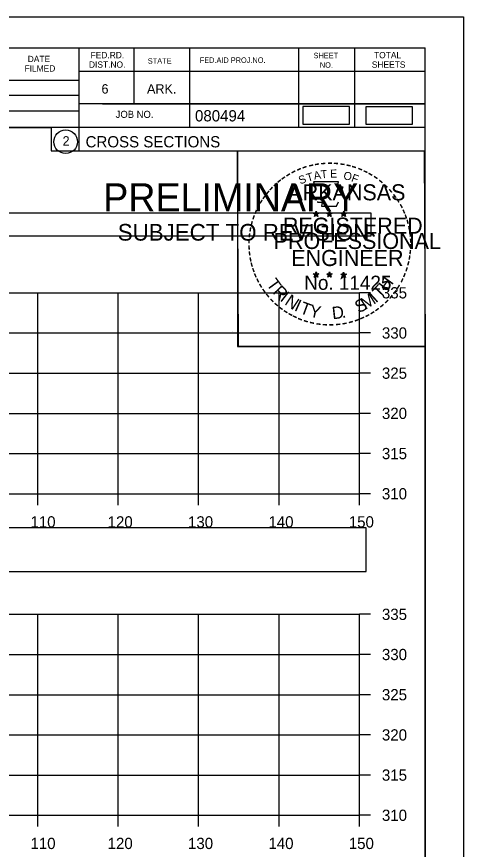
# Model space of a CAD drawing. Extents: x 1376273 to 1384221, y 378927 to 384592.
# Drawn here: x 1380665.2 to 1380720.8, y 382355 to 382458.6 of the extents above; entities that cross this region are included whole.
import ezdxf

# ---------------------------------------------------------------- set-up
doc = ezdxf.new("R2010")
doc.units = 0
for name, color, linetype in [('R_Axis', 7, 'Continuous'), ('R_Axis Annot', 7, 'Continuous'), ('R_Border', 7, 'Continuous'), ('R_Border PE', 7, 'Continuous'), ('R_Border Prem', 7, 'Continuous'), ('R_Drive', 7, 'Continuous'), ('R_Grid', 7, 'Continuous'), ('R_No Plot', 7, 'Continuous')]:
    doc.layers.add(name, color=color, linetype=linetype)

msp = doc.modelspace()

# ---------------------------------------------------------------- linework, layer by layer
at = {"layer": 'R_Axis'}
for p, q in [((1380707.84, 382399.2), (1380707.84, 382424.2)), ((1380709.24, 382424.2), (1380707.84, 382424.2)), ((1380709.24, 382419.2), (1380707.84, 382419.2)), ((1380709.24, 382414.2), (1380707.84, 382414.2)), ((1380709.24, 382409.2), (1380707.84, 382409.2)), ((1380709.24, 382404.2), (1380707.84, 382404.2)), ((1380407.84, 382399.2), (1380707.84, 382399.2)), ((1380667.84, 382397.8), (1380667.84, 382399.2)), ((1380677.84, 382397.8), (1380677.84, 382399.2)), ((1380687.84, 382397.8), (1380687.84, 382399.2)), ((1380697.84, 382397.8), (1380697.84, 382399.2)), ((1380707.84, 382397.8), (1380707.84, 382399.2)), ((1380709.24, 382399.2), (1380707.84, 382399.2)), ((1380707.84, 382359.2), (1380707.84, 382384.2)), ((1380709.24, 382384.2), (1380707.84, 382384.2)), ((1380709.24, 382379.2), (1380707.84, 382379.2)), ((1380709.24, 382374.2), (1380707.84, 382374.2)), ((1380709.24, 382369.2), (1380707.84, 382369.2)), ((1380709.24, 382364.2), (1380707.84, 382364.2)), ((1380407.84, 382359.2), (1380707.84, 382359.2)), ((1380667.84, 382357.8), (1380667.84, 382359.2)), ((1380677.84, 382357.8), (1380677.84, 382359.2)), ((1380687.84, 382357.8), (1380687.84, 382359.2)), ((1380697.84, 382357.8), (1380697.84, 382359.2)), ((1380707.84, 382357.8), (1380707.84, 382359.2)), ((1380709.24, 382359.2), (1380707.84, 382359.2))]:
    msp.add_line(p, q, dxfattribs=at)
at = {"layer": 'R_Axis Annot'}
for points in [[(1380407.51, 382431.29), (1380709.31, 382431.29), (1380709.31, 382434.11), (1380407.51, 382434.11)], [(1380406.99, 382389.53), (1380708.68, 382389.53), (1380708.68, 382394.94), (1380406.99, 382394.94)]]:
    msp.add_lwpolyline(points, close=True, dxfattribs=at)
at = {"layer": 'R_Border'}
for p, q in [((1380399.84, 382454.66), (1380716.02, 382454.66)), ((1380672.92, 382454.66), (1380672.92, 382441.86)), ((1380679.76, 382454.66), (1380679.76, 382447.72)), ((1380686.7, 382454.66), (1380686.7, 382444.78)), ((1380700.28, 382454.66), (1380700.28, 382444.78)), ((1380707.22, 382454.66), (1380707.22, 382444.78)), ((1380716.02, 382249.2), (1380716.02, 382454.66)), ((1380716.02, 382451.72), (1380672.92, 382451.72)), ((1380716.02, 382451.74), (1380716.02, 382451.74)), ((1380633.76, 382450.64), (1380672.92, 382450.64)), ((1380633.76, 382448.78), (1380672.92, 382448.78)), ((1380633.76, 382446.84), (1380672.92, 382446.84)), ((1380716.02, 382447.72), (1380672.92, 382447.72)), ((1380675.88, 382447.72), (1380716.02, 382447.72)), ((1380716.02, 382444.78), (1380633.76, 382444.78)), ((1380672.92, 382441.86), (1380716.02, 382441.86))]:
    msp.add_line(p, q, dxfattribs=at)
msp.add_circle((1380671.3, 382442.99), 1.47, dxfattribs=at)
at = {"layer": 'R_Border PE'}
for p, q in [((1380702.45, 382434.37), (1380702.41, 382434.12)), ((1380702.45, 382434), (1380702.45, 382434.37)), ((1380702.45, 382434.37), (1380702.5, 382434.12)), ((1380704.12, 382434.37), (1380704.08, 382434.12)), ((1380704.12, 382434), (1380704.12, 382434.37)), ((1380704.12, 382434.37), (1380704.17, 382434.12)), ((1380705.89, 382434.36), (1380705.84, 382434.1)), ((1380705.89, 382433.99), (1380705.89, 382434.36)), ((1380705.89, 382434.36), (1380705.93, 382434.11)), ((1380702.1, 382434.11), (1380702.45, 382434)), ((1380702.1, 382434.11), (1380702.36, 382434.07)), ((1380702.1, 382434.11), (1380702.34, 382433.99)), ((1380702.24, 382433.71), (1380702.45, 382434)), ((1380702.24, 382433.71), (1380702.36, 382433.95)), ((1380702.24, 382433.71), (1380702.45, 382433.92)), ((1380702.8, 382434.11), (1380702.45, 382434)), ((1380702.66, 382433.71), (1380702.45, 382434)), ((1380702.66, 382433.71), (1380702.45, 382433.92)), ((1380702.8, 382434.11), (1380702.51, 382434.06)), ((1380702.66, 382433.71), (1380702.53, 382434)), ((1380702.8, 382434.11), (1380702.59, 382434.01)), ((1380703.77, 382434.11), (1380704.12, 382434)), ((1380703.77, 382434.11), (1380704.03, 382434.07)), ((1380703.77, 382434.11), (1380704.01, 382433.99)), ((1380703.91, 382433.71), (1380704.12, 382434)), ((1380703.91, 382433.71), (1380704.03, 382433.95)), ((1380703.91, 382433.71), (1380704.12, 382433.92)), ((1380704.47, 382434.11), (1380704.12, 382434)), ((1380704.33, 382433.71), (1380704.12, 382434)), ((1380704.33, 382433.71), (1380704.12, 382433.92)), ((1380704.47, 382434.11), (1380704.18, 382434.06)), ((1380704.33, 382433.71), (1380704.2, 382434)), ((1380704.47, 382434.11), (1380704.26, 382434.01)), ((1380705.54, 382434.1), (1380705.89, 382433.99)), ((1380705.54, 382434.1), (1380705.79, 382434.06)), ((1380705.54, 382434.1), (1380705.77, 382433.98)), ((1380705.67, 382433.69), (1380705.89, 382433.99)), ((1380705.67, 382433.69), (1380705.8, 382433.94)), ((1380705.67, 382433.69), (1380705.88, 382433.91)), ((1380706.1, 382433.69), (1380705.88, 382433.91)), ((1380706.23, 382434.1), (1380705.89, 382433.99)), ((1380706.1, 382433.69), (1380705.89, 382433.99)), ((1380706.23, 382434.1), (1380705.95, 382434.05)), ((1380706.1, 382433.69), (1380705.96, 382433.98)), ((1380706.23, 382434.1), (1380706.03, 382434)), ((1380702.1, 382426.54), (1380702.45, 382426.43)), ((1380702.1, 382426.54), (1380702.35, 382426.5)), ((1380702.1, 382426.54), (1380702.34, 382426.42)), ((1380702.23, 382426.13), (1380702.45, 382426.43)), ((1380702.23, 382426.13), (1380702.36, 382426.38)), ((1380702.23, 382426.13), (1380702.45, 382426.35)), ((1380702.45, 382426.79), (1380702.41, 382426.54)), ((1380702.45, 382426.43), (1380702.45, 382426.79)), ((1380702.45, 382426.79), (1380702.5, 382426.54)), ((1380702.79, 382426.54), (1380702.45, 382426.43)), ((1380702.66, 382426.13), (1380702.45, 382426.43)), ((1380702.66, 382426.13), (1380702.45, 382426.35)), ((1380702.79, 382426.54), (1380702.51, 382426.49)), ((1380702.66, 382426.13), (1380702.52, 382426.42)), ((1380702.79, 382426.54), (1380702.59, 382426.44)), ((1380703.77, 382426.54), (1380704.12, 382426.43)), ((1380703.77, 382426.54), (1380704.02, 382426.5)), ((1380703.77, 382426.54), (1380704, 382426.42)), ((1380703.9, 382426.13), (1380704.12, 382426.43)), ((1380703.9, 382426.13), (1380704.03, 382426.38)), ((1380703.9, 382426.13), (1380704.11, 382426.35)), ((1380704.12, 382426.79), (1380704.08, 382426.54)), ((1380704.33, 382426.13), (1380704.11, 382426.35)), ((1380704.12, 382426.43), (1380704.12, 382426.79)), ((1380704.12, 382426.79), (1380704.17, 382426.54)), ((1380704.46, 382426.54), (1380704.12, 382426.43)), ((1380704.33, 382426.13), (1380704.12, 382426.43)), ((1380704.46, 382426.54), (1380704.18, 382426.49)), ((1380704.33, 382426.13), (1380704.19, 382426.42)), ((1380704.46, 382426.54), (1380704.26, 382426.44)), ((1380705.53, 382426.53), (1380705.88, 382426.42)), ((1380705.53, 382426.53), (1380705.79, 382426.49)), ((1380705.53, 382426.53), (1380705.77, 382426.41)), ((1380705.67, 382426.12), (1380705.88, 382426.42)), ((1380705.67, 382426.12), (1380705.79, 382426.37)), ((1380705.67, 382426.12), (1380705.88, 382426.34)), ((1380705.88, 382426.78), (1380705.84, 382426.53)), ((1380705.88, 382426.42), (1380705.88, 382426.78)), ((1380705.88, 382426.78), (1380705.93, 382426.53)), ((1380706.23, 382426.53), (1380705.88, 382426.42)), ((1380706.1, 382426.12), (1380705.88, 382426.42)), ((1380706.1, 382426.12), (1380705.88, 382426.34)), ((1380706.23, 382426.53), (1380705.94, 382426.48)), ((1380706.1, 382426.12), (1380705.96, 382426.41)), ((1380706.23, 382426.53), (1380706.03, 382426.43))]:
    msp.add_line(p, q, dxfattribs=at)
for points in [[(1380702.14, 382437.99), (1380702.41, 382437.16)], [(1380705.65, 382437.07), (1380705.8, 382437.35), (1380705.11, 382437.33), (1380705.26, 382437.99), (1380702.14, 382437.99)], [(1380702.64, 382435.57), (1380702.64, 382435.48), (1380703.2, 382435.46), (1380703.14, 382434.99), (1380705.01, 382434.99), (1380705.22, 382435.53)], [(1380702.45, 382434.37), (1380702.66, 382433.71), (1380702.1, 382434.11), (1380702.8, 382434.11), (1380702.24, 382433.71), (1380702.45, 382434.37)], [(1380704.12, 382434.37), (1380704.33, 382433.71), (1380703.77, 382434.11), (1380704.47, 382434.11), (1380703.91, 382433.71), (1380704.12, 382434.37)], [(1380705.89, 382434.36), (1380706.1, 382433.69), (1380705.54, 382434.1), (1380706.23, 382434.1), (1380705.67, 382433.69), (1380705.89, 382434.36)], [(1380702.45, 382426.79), (1380702.66, 382426.13), (1380702.1, 382426.54), (1380702.79, 382426.54), (1380702.23, 382426.13), (1380702.45, 382426.79)], [(1380704.12, 382426.79), (1380704.33, 382426.13), (1380703.77, 382426.54), (1380704.46, 382426.54), (1380703.9, 382426.13), (1380704.12, 382426.79)], [(1380705.88, 382426.78), (1380706.1, 382426.12), (1380705.53, 382426.53), (1380706.23, 382426.53), (1380705.67, 382426.12), (1380705.88, 382426.78)]]:
    msp.add_lwpolyline(points, dxfattribs=at)
for centre, radius in [((1380702.45, 382434), 0.172), ((1380702.45, 382434), 0.145), ((1380702.45, 382434), 0.116), ((1380702.45, 382434), 0.0991), ((1380702.45, 382434), 0.0747), ((1380702.45, 382434), 0.0495), ((1380702.45, 382434), 0.0296), ((1380704.12, 382434), 0.172), ((1380704.12, 382434), 0.145), ((1380704.12, 382434), 0.116), ((1380704.12, 382434), 0.0991), ((1380704.12, 382434), 0.0747), ((1380704.12, 382434), 0.0495), ((1380704.12, 382434), 0.0296), ((1380705.88, 382433.99), 0.172), ((1380705.88, 382433.99), 0.145), ((1380705.88, 382433.99), 0.116), ((1380705.88, 382433.99), 0.0991), ((1380705.88, 382433.99), 0.0747), ((1380705.88, 382433.99), 0.0495), ((1380705.88, 382433.99), 0.0296), ((1380702.45, 382426.43), 0.172), ((1380702.45, 382426.43), 0.145), ((1380702.45, 382426.43), 0.116), ((1380702.45, 382426.43), 0.0991), ((1380702.45, 382426.43), 0.0747), ((1380702.45, 382426.43), 0.0495), ((1380702.45, 382426.43), 0.0296), ((1380704.12, 382426.43), 0.172), ((1380704.12, 382426.43), 0.145), ((1380704.12, 382426.43), 0.116), ((1380704.12, 382426.43), 0.0991), ((1380704.12, 382426.43), 0.0747), ((1380704.12, 382426.43), 0.0495), ((1380704.12, 382426.43), 0.0296), ((1380705.88, 382426.42), 0.172), ((1380705.88, 382426.42), 0.145), ((1380705.88, 382426.42), 0.116), ((1380705.88, 382426.42), 0.0991), ((1380705.88, 382426.42), 0.0747), ((1380705.88, 382426.42), 0.0495), ((1380705.88, 382426.42), 0.0296)]:
    msp.add_circle(centre, radius, dxfattribs=at)
at = {"layer": 'R_Drive'}
for points in [[(1380700.79, 382445.19), (1380706.62, 382445.19), (1380706.62, 382447.37), (1380700.79, 382447.37)], [(1380708.62, 382445.16), (1380714.46, 382445.16), (1380714.46, 382447.34), (1380708.62, 382447.34)]]:
    msp.add_lwpolyline(points, close=True, dxfattribs=at)
at = {"layer": 'R_Grid'}
for p, q in [((1380407.84, 382424.2), (1380707.84, 382424.2)), ((1380667.84, 382399.2), (1380667.84, 382424.2)), ((1380677.84, 382399.2), (1380677.84, 382424.2)), ((1380687.84, 382399.2), (1380687.84, 382424.2)), ((1380697.84, 382399.2), (1380697.84, 382424.2)), ((1380707.84, 382399.2), (1380707.84, 382424.2)), ((1380407.84, 382419.2), (1380707.84, 382419.2)), ((1380407.84, 382414.2), (1380707.84, 382414.2)), ((1380407.84, 382409.2), (1380707.84, 382409.2)), ((1380407.84, 382404.2), (1380707.84, 382404.2)), ((1380407.84, 382399.2), (1380707.84, 382399.2)), ((1380407.84, 382384.2), (1380707.84, 382384.2)), ((1380667.84, 382359.2), (1380667.84, 382384.2)), ((1380677.84, 382359.2), (1380677.84, 382384.2)), ((1380687.84, 382359.2), (1380687.84, 382384.2)), ((1380697.84, 382359.2), (1380697.84, 382384.2)), ((1380707.84, 382359.2), (1380707.84, 382384.2)), ((1380407.84, 382379.2), (1380707.84, 382379.2)), ((1380407.84, 382374.2), (1380707.84, 382374.2)), ((1380407.84, 382369.2), (1380707.84, 382369.2)), ((1380407.84, 382364.2), (1380707.84, 382364.2)), ((1380407.84, 382359.2), (1380707.84, 382359.2))]:
    msp.add_line(p, q, dxfattribs=at)
at = {"layer": 'R_No Plot'}
for p, q in [((1380387.44, 382458.55), (1380720.77, 382458.55)), ((1380692.05, 382419.4), (1380692.05, 382419.4))]:
    msp.add_line(p, q, dxfattribs=at)
for points in [[(1380387.43, 382458.55), (1380720.77, 382458.55), (1380720.77, 382245.22), (1380387.43, 382245.22)], [(1380633.76, 382454.66), (1380633.76, 382444.78), (1380669.49, 382444.78), (1380669.49, 382441.86), (1380692.69, 382441.86), (1380692.69, 382417.53), (1380716.02, 382417.53), (1380716.02, 382249.2), (1380399.84, 382249.2), (1380399.84, 382454.66)], [(1380692.69, 382441.86), (1380715.9, 382441.86), (1380716.02, 382417.53), (1380692.81, 382417.53)]]:
    msp.add_lwpolyline(points, close=True, dxfattribs=at)

# ---------------------------------------------------------------- texts
at = {"layer": 'R_Axis Annot'}
for s, p in [('335', (1380710.64, 382423.5)), ('330', (1380710.64, 382418.5)), ('325', (1380710.64, 382413.5)), ('320', (1380710.64, 382408.5)), ('315', (1380710.64, 382403.5)), ('310', (1380710.64, 382398.5)), ('110', (1380666.92, 382395)), ('120', (1380676.52, 382395)), ('130', (1380686.52, 382395)), ('140', (1380696.52, 382395)), ('150', (1380706.52, 382395)), ('335', (1380710.64, 382383.5)), ('330', (1380710.64, 382378.5)), ('325', (1380710.64, 382373.5)), ('320', (1380710.64, 382368.5)), ('315', (1380710.64, 382363.5)), ('310', (1380710.64, 382358.5)), ('110', (1380666.92, 382355)), ('120', (1380676.52, 382355)), ('130', (1380686.52, 382355)), ('140', (1380696.52, 382355)), ('150', (1380706.52, 382355))]:
    msp.add_text(s, height=1.4, dxfattribs=at).set_placement(p)
at = {"layer": 'R_Border'}
for s, height, p in [('FED.RD.', 0.782, (1380674.4, 382453.38)), ('SHEET', 0.684, (1380702.14, 382453.38)), ('TOTAL', 0.782, (1380709.66, 382453.38)), ('DATE', 0.782, (1380666.58, 382452.9)), ('DIST.NO.', 0.782, (1380674.2, 382452.2)), ('STATE', 0.684, (1380681.52, 382452.7)), ('FED.AID PROJ.NO.', 0.684, (1380687.98, 382452.8)), ('SHEETS', 0.782, (1380709.38, 382452.2)), ('FILMED', 0.782, (1380666.18, 382451.72)), ('NO.', 0.684, (1380702.92, 382452.2)), ('6', 1.17, (1380675.76, 382448.98)), ('ARK.', 1.172, (1380681.42, 382448.98)), ('JOB NO.', 0.879, (1380677.52, 382445.96)), ('080494', 1.4, (1380687.39, 382445.52)), ('2', 1.17, (1380670.92, 382442.51)), ('CROSS SECTIONS', 1.4, (1380673.78, 382442.29))]:
    msp.add_text(s, height=height, rotation=360, dxfattribs=at).set_placement(p)
at = {"layer": 'R_Border PE'}
for s, height, rotation, p in [('-', 1.6, 24.3072, (1380700.26, 382438.85)), ('-', 1.6, 19.1761, (1380700.89, 382439.12)), ('-', 1.6, 13.6301, (1380701.64, 382439.36)), ('-', 1.6, 10.2193, (1380702.32, 382439.52)), ('-', 1.6, 5.8968, (1380703.05, 382439.63)), ('-', 1.6, 0.1862, (1380703.82, 382439.7)), ('E', 1, 0.8323, (1380704.19, 382438.53)), ('-', 1.6, 357.743, (1380704.54, 382439.69)), ('-', 1.6, 352.1617, (1380705.29, 382439.63)), ('-', 1.6, 347.2049, (1380706.01, 382439.52)), ('-', 1.6, 342.3362, (1380706.64, 382439.37)), ('-', 1.6, 337.8551, (1380707.38, 382439.14)), ('-', 1.6, 36.2317, (1380698.45, 382437.77)), ('-', 1.6, 34.0636, (1380699.03, 382438.16)), ('-', 1.6, 28.7918, (1380699.62, 382438.53)), ('S', 1, 21.594, (1380700.5, 382437.67)), ('T', 1, 16.4036, (1380701.41, 382438)), ('A', 1, 11.2132, (1380702.24, 382438.25)), ('T', 1, 6.0228, (1380703.09, 382438.42)), ('O', 1, 350.4515, (1380705.8, 382438.32)), ('F', 1, 340.0707, (1380706.75, 382438.09)), ('-', 1.6, 334.1211, (1380708.01, 382438.87)), ('-', 1.6, 329.6409, (1380708.59, 382438.59)), ('-', 1.6, 325.8627, (1380709.23, 382438.23)), ('-', 1.6, 42.9622, (1380697.54, 382436.97)), ('-', 1.6, 38.9507, (1380697.97, 382437.39)), ('ARKANSAS', 2, 360, (1380699, 382435.7)), ('-', 1.6, 320.5297, (1380709.84, 382437.8)), ('-', 1.6, 315.5786, (1380710.44, 382437.31)), ('-', 1.6, 50.6142, (1380696.69, 382436.01)), ('-', 1.6, 48.423, (1380697.09, 382436.49)), ('-', 1.6, 309.8797, (1380711.01, 382436.76)), ('-', 1.6, 306.6522, (1380711.53, 382436.16)), ('-', 1.6, 58.0706, (1380695.95, 382434.91)), ('-', 1.6, 54.2325, (1380696.28, 382435.44)), ('-', 1.4, 303.6753, (1380712.02, 382435.59)), ('-', 1.6, 67.7743, (1380695.38, 382433.69)), ('-', 1.6, 62.8713, (1380695.64, 382434.3)), ('-', 1.6, 299.6684, (1380712.34, 382434.99)), ('-', 1.6, 294.6628, (1380712.66, 382434.37)), ('-', 1.6, 72.3945, (1380695.16, 382433.06)), ('REGISTERED', 2, 360, (1380698.32, 382431.55)), ('DWB', 0.01, 360, (1380702.44, 382434)), ('DWB', 0.01, 360, (1380704.11, 382434)), ('DWB', 0.01, 360, (1380705.87, 382433.99)), ('-', 1.6, 290.5728, (1380712.92, 382433.8)), ('-', 1.6, 285.1233, (1380713.15, 382433.22)), ('-', 1.6, 81.2013, (1380694.83, 382431.63)), ('-', 1.6, 75.461, (1380694.96, 382432.35)), ('-', 1.6, 280.5493, (1380713.35, 382432.48)), ('-', 1.6, 85.1863, (1380694.75, 382430.94)), ('PROFESSIONAL', 2, 360, (1380697.17, 382429.65)), ('-', 1.6, 276.5962, (1380713.51, 382431.71)), ('-', 1.6, 89.0622, (1380694.73, 382430.24)), ('-', 1.6, 274.3301, (1380713.57, 382430.99)), ('-', 1.6, 269.9407, (1380713.61, 382430.35)), ('-', 1.6, 94.1959, (1380694.76, 382429.52)), ('-', 1.6, 98.9479, (1380694.84, 382428.85)), ('ENGINEER', 2, 360, (1380699.36, 382427.53)), ('-', 1.6, 263.5172, (1380713.59, 382429.69)), ('-', 1.6, 101.7149, (1380694.97, 382428.12)), ('-', 1.6, 255.7626, (1380713.41, 382428.36)), ('-', 1.6, 260.9953, (1380713.52, 382429.03)), ('-', 1.6, 105.4578, (1380695.13, 382427.52)), ('-', 1.6, 109.0874, (1380695.35, 382426.89)), ('-', 1.6, 252.8681, (1380713.23, 382427.64)), ('-', 1.6, 114.0643, (1380695.6, 382426.29)), ('T', 1.54, 306.0406, (1380696.21, 382425.27)), ('No. 11425', 1.757, 360, (1380700.98, 382424.57)), ('DWB', 0.01, 360, (1380702.43, 382426.42)), ('DWB', 0.01, 360, (1380704.1, 382426.42)), ('DWB', 0.01, 360, (1380705.87, 382426.41)), ('H', 1.54, 54.6088, (1380711.33, 382424.3)), ('-', 1.6, 247.8887, (1380713, 382426.96)), ('-', 1.6, 115.7289, (1380695.91, 382425.68)), ('-', 1.6, 120.4471, (1380696.26, 382425.09)), ('R', 1.54, 314.005, (1380696.97, 382424.22)), ('T', 1.54, 46.6444, (1380710.44, 382423.36)), ('-', 1.6, 239.0712, (1380712.35, 382425.58)), ('-', 1.6, 244.6197, (1380712.74, 382426.33)), ('-', 1.6, 125.8934, (1380696.67, 382424.53)), ('-', 1.6, 130.7181, (1380697.13, 382423.98)), ('I', 1.54, 321.9694, (1380697.87, 382423.29)), ('N', 1.54, 326.5002, (1380698.44, 382422.82)), ('M', 1.54, 32.6563, (1380708.59, 382422.04)), ('I', 1.54, 42.1136, (1380709.88, 382422.88)), ('-', 1.6, 233.8452, (1380711.95, 382424.93)), ('-', 1.6, 134.2238, (1380697.65, 382423.43)), ('-', 1.6, 138.9338, (1380698.17, 382422.97)), ('I', 1.54, 335.3603, (1380699.64, 382422.03)), ('T', 1.54, 339.8912, (1380700.31, 382421.7)), ('S', 1.54, 26.9312, (1380707.75, 382421.63)), ('-', 1.6, 225.7653, (1380711.04, 382423.8)), ('-', 1.6, 231.2538, (1380711.52, 382424.36)), ('-', 1.6, 144.6463, (1380698.73, 382422.56)), ('-', 1.6, 148.0898, (1380699.29, 382422.19)), ('Y', 1.54, 347.8556, (1380701.52, 382421.26)), ('D', 1.54, 6.3969, (1380704.51, 382420.9)), ('-', 1.6, 212.2491, (1380709.43, 382422.43)), ('-', 1.6, 215.7363, (1380709.97, 382422.82)), ('-', 1.6, 221.0851, (1380710.51, 382423.29)), ('-', 1.6, 151.5704, (1380699.87, 382421.87)), ('-', 1.6, 154.6002, (1380700.39, 382421.62)), ('-', 1.6, 158.5612, (1380701.01, 382421.36)), ('.', 1.54, 13.7642, (1380705.7, 382421.03)), ('-', 1.6, 200.7184, (1380707.63, 382421.49)), ('-', 1.6, 204.2516, (1380708.25, 382421.77)), ('-', 1.6, 207.3568, (1380708.87, 382422.08)), ('-', 1.6, 162.7983, (1380701.7, 382421.15)), ('-', 1.6, 167.5555, (1380702.42, 382420.99)), ('-', 1.6, 173.1155, (1380703.19, 382420.88)), ('-', 1.6, 176.5183, (1380703.94, 382420.82)), ('-', 1.6, 181.5918, (1380704.68, 382420.84)), ('-', 1.6, 185.8167, (1380705.49, 382420.92)), ('-', 1.6, 191.2858, (1380706.22, 382421.05)), ('-', 1.6, 195.4743, (1380706.95, 382421.25))]:
    msp.add_text(s, height=height, rotation=rotation, dxfattribs=at).set_placement(p)
at = {"layer": 'R_Border Prem'}
for s, height, p in [('PRELIMINARY', 3.5, (1380675.97, 382434.32)), ('DWB', 0.01, (1380676.71, 382436.17)), ('SUBJECT TO REVISION', 2.0751, (1380677.78, 382430.69))]:
    msp.add_text(s, height=height, rotation=360, dxfattribs=at).set_placement(p)

doc.saveas('drawing.dxf')
